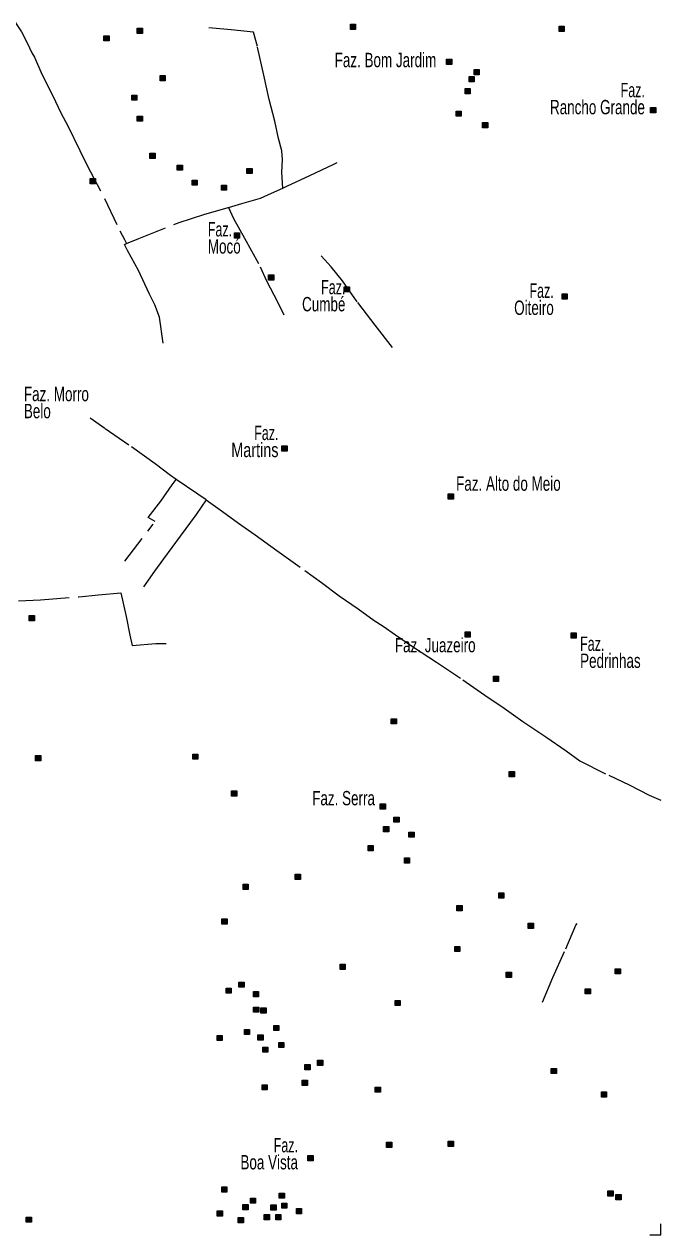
# Model space of a CAD drawing. Extents: x 445.6 to 500, y 8618.1 to 8673.4.
# Drawn here: x 492.91 to 500, y 8618.14 to 8631.63 of the extents above; entities that cross this region are included whole.
import ezdxf
from ezdxf.enums import TextEntityAlignment as Align

# ---------------------------------------------------------------- set-up
doc = ezdxf.new("R2010")
doc.units = 0
doc.header["$LTSCALE"] = 0.064
doc.linetypes.add('DOT_DASHED', pattern=[7.7, 5, -1.2, 0.3, -1.2])
for name, color, linetype, lineweight in [('2', 7, 'Continuous', 25), ('22', 7, 'DOT_DASHED', 13), ('63', 7, 'Continuous', 13)]:
    doc.layers.add(name, color=color, linetype=linetype, lineweight=lineweight)
doc.layers.add('61', color=7, linetype='Continuous')

msp = doc.modelspace()

# ---------------------------------------------------------------- hatches: boundary and pattern name
at = {"layer": '2'}
for points in [[(494.1679, 8631.5823), (494.2259, 8631.5823), (494.2259, 8631.5243), (494.1679, 8631.5243)], [(496.5428, 8631.6267), (496.6008, 8631.6267), (496.6008, 8631.5687), (496.5428, 8631.5687)], [(498.8671, 8631.6043), (498.9251, 8631.6043), (498.9251, 8631.5463), (498.8671, 8631.5463)], [(493.7966, 8631.4989), (493.8546, 8631.4989), (493.8546, 8631.4409), (493.7966, 8631.4409)], [(497.6147, 8631.2374), (497.6727, 8631.2374), (497.6727, 8631.1794), (497.6147, 8631.1794)], [(494.4228, 8631.0543), (494.4808, 8631.0543), (494.4808, 8630.9963), (494.4228, 8630.9963)], [(497.8641, 8631.0429), (497.9221, 8631.0429), (497.9221, 8630.9849), (497.8641, 8630.9849)], [(497.9195, 8631.1207), (497.9775, 8631.1207), (497.9775, 8631.0627), (497.9195, 8631.0627)], [(497.8197, 8630.9095), (497.8777, 8630.9095), (497.8777, 8630.8515), (497.8197, 8630.8515)], [(494.1069, 8630.8375), (494.1649, 8630.8375), (494.1649, 8630.7795), (494.1069, 8630.7795)], [(494.1679, 8630.6041), (494.2259, 8630.6041), (494.2259, 8630.5461), (494.1679, 8630.5461)], [(497.72, 8630.6594), (497.778, 8630.6594), (497.778, 8630.6014), (497.72, 8630.6014)], [(499.8868, 8630.6983), (499.9448, 8630.6983), (499.9448, 8630.6403), (499.8868, 8630.6403)], [(498.0137, 8630.5315), (498.0717, 8630.5315), (498.0717, 8630.4735), (498.0137, 8630.4735)], [(494.3083, 8630.1906), (494.3663, 8630.1906), (494.3663, 8630.1326), (494.3083, 8630.1326)], [(494.6131, 8630.0572), (494.6711, 8630.0572), (494.6711, 8629.9992), (494.6131, 8629.9992)], [(495.3895, 8630.0204), (495.4475, 8630.0204), (495.4475, 8629.9624), (495.3895, 8629.9624)], [(493.6444, 8629.9063), (493.7024, 8629.9063), (493.7024, 8629.8483), (493.6444, 8629.8483)], [(494.7793, 8629.8904), (494.8373, 8629.8904), (494.8373, 8629.8324), (494.7793, 8629.8324)], [(495.1063, 8629.8349), (495.1643, 8629.8349), (495.1643, 8629.7769), (495.1063, 8629.7769)], [(495.2503, 8629.3013), (495.3083, 8629.3013), (495.3083, 8629.2433), (495.2503, 8629.2433)], [(495.6307, 8628.8348), (495.6887, 8628.8348), (495.6887, 8628.7768), (495.6307, 8628.7768)], [(496.4733, 8628.7024), (496.5313, 8628.7024), (496.5313, 8628.6444), (496.4733, 8628.6444)], [(498.9003, 8628.6236), (498.9583, 8628.6236), (498.9583, 8628.5656), (498.9003, 8628.5656)], [(495.7786, 8626.9299), (495.8366, 8626.9299), (495.8366, 8626.8719), (495.7786, 8626.8719)], [(497.6332, 8626.3951), (497.6912, 8626.3951), (497.6912, 8626.3371), (497.6332, 8626.3371)], [(492.965, 8625.0396), (493.023, 8625.0396), (493.023, 8624.9816), (492.965, 8624.9816)], [(497.8197, 8624.8573), (497.8777, 8624.8573), (497.8777, 8624.7993), (497.8197, 8624.7993)], [(499.0001, 8624.8462), (499.0581, 8624.8462), (499.0581, 8624.7882), (499.0001, 8624.7882)], [(498.1356, 8624.3626), (498.1936, 8624.3626), (498.1936, 8624.3046), (498.1356, 8624.3046)], [(496.9981, 8623.8895), (497.0561, 8623.8895), (497.0561, 8623.8315), (496.9981, 8623.8315)], [(493.0348, 8623.4792), (493.0928, 8623.4792), (493.0928, 8623.4212), (493.0348, 8623.4212)], [(494.7867, 8623.4959), (494.8447, 8623.4959), (494.8447, 8623.4379), (494.7867, 8623.4379)], [(498.3129, 8623.301), (498.3709, 8623.301), (498.3709, 8623.243), (498.3129, 8623.243)], [(495.2182, 8623.0845), (495.2762, 8623.0845), (495.2762, 8623.0265), (495.2182, 8623.0265)], [(496.8751, 8622.9399), (496.9331, 8622.9399), (496.9331, 8622.8819), (496.8751, 8622.8819)], [(497.028, 8622.7939), (497.086, 8622.7939), (497.086, 8622.7359), (497.028, 8622.7359)], [(496.9109, 8622.6889), (496.9689, 8622.6889), (496.9689, 8622.6309), (496.9109, 8622.6309)], [(497.1942, 8622.6271), (497.2522, 8622.6271), (497.2522, 8622.5691), (497.1942, 8622.5691)], [(496.7399, 8622.477), (496.7979, 8622.477), (496.7979, 8622.419), (496.7399, 8622.419)], [(497.1443, 8622.3381), (497.2023, 8622.3381), (497.2023, 8622.2801), (497.1443, 8622.2801)], [(495.9276, 8622.1565), (495.9856, 8622.1565), (495.9856, 8622.0985), (495.9276, 8622.0985)], [(495.3465, 8622.0457), (495.4045, 8622.0457), (495.4045, 8621.9877), (495.3465, 8621.9877)], [(498.1951, 8621.9492), (498.2531, 8621.9492), (498.2531, 8621.8912), (498.1951, 8621.8912)], [(497.7281, 8621.8071), (497.7861, 8621.8071), (497.7861, 8621.7491), (497.7281, 8621.7491)], [(495.111, 8621.6601), (495.169, 8621.6601), (495.169, 8621.6021), (495.111, 8621.6021)], [(498.5236, 8621.612), (498.5816, 8621.612), (498.5816, 8621.554), (498.5236, 8621.554)], [(497.7046, 8621.3531), (497.7626, 8621.3531), (497.7626, 8621.2951), (497.7046, 8621.2951)], [(496.4268, 8621.1548), (496.4848, 8621.1548), (496.4848, 8621.0968), (496.4268, 8621.0968)], [(498.2782, 8621.0654), (498.3362, 8621.0654), (498.3362, 8621.0074), (498.2782, 8621.0074)], [(499.4918, 8621.1043), (499.5498, 8621.1043), (499.5498, 8621.0463), (499.4918, 8621.0463)], [(495.157, 8620.8895), (495.215, 8620.8895), (495.215, 8620.8315), (495.157, 8620.8315)], [(495.2995, 8620.9563), (495.3575, 8620.9563), (495.3575, 8620.8983), (495.2995, 8620.8983)], [(499.1593, 8620.882), (499.2173, 8620.882), (499.2173, 8620.824), (499.1593, 8620.824)], [(495.4618, 8620.8506), (495.5198, 8620.8506), (495.5198, 8620.7926), (495.4618, 8620.7926)], [(497.0404, 8620.7512), (497.0984, 8620.7512), (497.0984, 8620.6932), (497.0404, 8620.6932)], [(495.4638, 8620.6772), (495.5218, 8620.6772), (495.5218, 8620.6192), (495.4638, 8620.6192)], [(495.5449, 8620.6672), (495.6029, 8620.6672), (495.6029, 8620.6092), (495.5449, 8620.6092)], [(495.689, 8620.4727), (495.747, 8620.4727), (495.747, 8620.4147), (495.689, 8620.4147)], [(495.0572, 8620.3615), (495.1152, 8620.3615), (495.1152, 8620.3035), (495.0572, 8620.3035)], [(495.362, 8620.4282), (495.42, 8620.4282), (495.42, 8620.3702), (495.362, 8620.3702)], [(495.5117, 8620.3671), (495.5697, 8620.3671), (495.5697, 8620.3091), (495.5117, 8620.3091)], [(495.5663, 8620.2324), (495.6243, 8620.2324), (495.6243, 8620.1744), (495.5663, 8620.1744)], [(495.7444, 8620.2837), (495.8024, 8620.2837), (495.8024, 8620.2257), (495.7444, 8620.2257)], [(496.1765, 8620.0845), (496.2345, 8620.0845), (496.2345, 8620.0265), (496.1765, 8620.0265)], [(496.0357, 8620.0374), (496.0937, 8620.0374), (496.0937, 8619.9794), (496.0357, 8619.9794)], [(498.7791, 8619.9941), (498.8371, 8619.9941), (498.8371, 8619.9361), (498.7791, 8619.9361)], [(495.559, 8619.8125), (495.617, 8619.8125), (495.617, 8619.7545), (495.559, 8619.7545)], [(496.0055, 8619.863), (496.0635, 8619.863), (496.0635, 8619.805), (496.0055, 8619.805)], [(496.8186, 8619.7857), (496.8766, 8619.7857), (496.8766, 8619.7277), (496.8186, 8619.7277)], [(499.3382, 8619.732), (499.3962, 8619.732), (499.3962, 8619.674), (499.3382, 8619.674)], [(496.945, 8619.1721), (497.003, 8619.1721), (497.003, 8619.1141), (496.945, 8619.1141)], [(497.6321, 8619.1832), (497.6901, 8619.1832), (497.6901, 8619.1252), (497.6321, 8619.1252)], [(496.0694, 8619.022), (496.1274, 8619.022), (496.1274, 8618.964), (496.0694, 8618.964)], [(495.1099, 8618.6747), (495.1679, 8618.6747), (495.1679, 8618.6167), (495.1099, 8618.6167)], [(495.7499, 8618.6051), (495.8079, 8618.6051), (495.8079, 8618.5471), (495.7499, 8618.5471)], [(499.412, 8618.6289), (499.47, 8618.6289), (499.47, 8618.5709), (499.412, 8618.5709)], [(499.4991, 8618.5886), (499.5571, 8618.5886), (499.5571, 8618.5306), (499.4991, 8618.5306)], [(495.3454, 8618.4773), (495.4034, 8618.4773), (495.4034, 8618.4193), (495.3454, 8618.4193)], [(495.4285, 8618.5496), (495.4865, 8618.5496), (495.4865, 8618.4916), (495.4285, 8618.4916)], [(495.6564, 8618.4729), (495.7144, 8618.4729), (495.7144, 8618.4149), (495.6564, 8618.4149)], [(495.7776, 8618.494), (495.8356, 8618.494), (495.8356, 8618.436), (495.7776, 8618.436)], [(492.9316, 8618.3385), (492.9896, 8618.3385), (492.9896, 8618.2805), (492.9316, 8618.2805)], [(495.0596, 8618.4057), (495.1176, 8618.4057), (495.1176, 8618.3477), (495.0596, 8618.3477)], [(495.2943, 8618.3317), (495.3523, 8618.3317), (495.3523, 8618.2737), (495.2943, 8618.2737)], [(495.5837, 8618.3661), (495.6417, 8618.3661), (495.6417, 8618.3081), (495.5837, 8618.3081)], [(495.7111, 8618.3661), (495.7691, 8618.3661), (495.7691, 8618.3081), (495.7111, 8618.3081)], [(495.9414, 8618.4326), (495.9994, 8618.4326), (495.9994, 8618.3746), (495.9414, 8618.3746)]]:
    msp.add_hatch(color=256, dxfattribs=at).paths.add_polyline_path(points)

# ---------------------------------------------------------------- linework, layer by layer
for points in [[(494.1679, 8631.5823), (494.2259, 8631.5823), (494.2259, 8631.5243), (494.1679, 8631.5243)], [(496.5428, 8631.6267), (496.6008, 8631.6267), (496.6008, 8631.5687), (496.5428, 8631.5687)], [(498.8671, 8631.6043), (498.9251, 8631.6043), (498.9251, 8631.5463), (498.8671, 8631.5463)], [(493.7966, 8631.4989), (493.8546, 8631.4989), (493.8546, 8631.4409), (493.7966, 8631.4409)], [(497.6147, 8631.2374), (497.6727, 8631.2374), (497.6727, 8631.1794), (497.6147, 8631.1794)], [(494.4228, 8631.0543), (494.4808, 8631.0543), (494.4808, 8630.9963), (494.4228, 8630.9963)], [(497.8641, 8631.0429), (497.9221, 8631.0429), (497.9221, 8630.9849), (497.8641, 8630.9849)], [(497.9195, 8631.1207), (497.9775, 8631.1207), (497.9775, 8631.0627), (497.9195, 8631.0627)], [(497.8197, 8630.9095), (497.8777, 8630.9095), (497.8777, 8630.8515), (497.8197, 8630.8515)], [(494.1069, 8630.8375), (494.1649, 8630.8375), (494.1649, 8630.7795), (494.1069, 8630.7795)], [(494.1679, 8630.6041), (494.2259, 8630.6041), (494.2259, 8630.5461), (494.1679, 8630.5461)], [(497.72, 8630.6594), (497.778, 8630.6594), (497.778, 8630.6014), (497.72, 8630.6014)], [(499.8868, 8630.6983), (499.9448, 8630.6983), (499.9448, 8630.6403), (499.8868, 8630.6403)], [(498.0137, 8630.5315), (498.0717, 8630.5315), (498.0717, 8630.4735), (498.0137, 8630.4735)], [(494.3083, 8630.1906), (494.3663, 8630.1906), (494.3663, 8630.1326), (494.3083, 8630.1326)], [(494.6131, 8630.0572), (494.6711, 8630.0572), (494.6711, 8629.9992), (494.6131, 8629.9992)], [(495.3895, 8630.0204), (495.4475, 8630.0204), (495.4475, 8629.9624), (495.3895, 8629.9624)], [(493.6444, 8629.9063), (493.7024, 8629.9063), (493.7024, 8629.8483), (493.6444, 8629.8483)], [(494.7793, 8629.8904), (494.8373, 8629.8904), (494.8373, 8629.8324), (494.7793, 8629.8324)], [(495.1063, 8629.8349), (495.1643, 8629.8349), (495.1643, 8629.7769), (495.1063, 8629.7769)], [(495.2503, 8629.3013), (495.3083, 8629.3013), (495.3083, 8629.2433), (495.2503, 8629.2433)], [(495.6307, 8628.8348), (495.6887, 8628.8348), (495.6887, 8628.7768), (495.6307, 8628.7768)], [(496.4733, 8628.7024), (496.5313, 8628.7024), (496.5313, 8628.6444), (496.4733, 8628.6444)], [(498.9003, 8628.6236), (498.9583, 8628.6236), (498.9583, 8628.5656), (498.9003, 8628.5656)], [(495.7786, 8626.9299), (495.8366, 8626.9299), (495.8366, 8626.8719), (495.7786, 8626.8719)], [(497.6332, 8626.3951), (497.6912, 8626.3951), (497.6912, 8626.3371), (497.6332, 8626.3371)], [(492.965, 8625.0396), (493.023, 8625.0396), (493.023, 8624.9816), (492.965, 8624.9816)], [(497.8197, 8624.8573), (497.8777, 8624.8573), (497.8777, 8624.7993), (497.8197, 8624.7993)], [(499.0001, 8624.8462), (499.0581, 8624.8462), (499.0581, 8624.7882), (499.0001, 8624.7882)], [(498.1356, 8624.3626), (498.1936, 8624.3626), (498.1936, 8624.3046), (498.1356, 8624.3046)], [(496.9981, 8623.8895), (497.0561, 8623.8895), (497.0561, 8623.8315), (496.9981, 8623.8315)], [(493.0348, 8623.4792), (493.0928, 8623.4792), (493.0928, 8623.4212), (493.0348, 8623.4212)], [(494.7867, 8623.4959), (494.8447, 8623.4959), (494.8447, 8623.4379), (494.7867, 8623.4379)], [(498.3129, 8623.301), (498.3709, 8623.301), (498.3709, 8623.243), (498.3129, 8623.243)], [(495.2182, 8623.0845), (495.2762, 8623.0845), (495.2762, 8623.0265), (495.2182, 8623.0265)], [(496.8751, 8622.9399), (496.9331, 8622.9399), (496.9331, 8622.8819), (496.8751, 8622.8819)], [(497.028, 8622.7939), (497.086, 8622.7939), (497.086, 8622.7359), (497.028, 8622.7359)], [(496.9109, 8622.6889), (496.9689, 8622.6889), (496.9689, 8622.6309), (496.9109, 8622.6309)], [(497.1942, 8622.6271), (497.2522, 8622.6271), (497.2522, 8622.5691), (497.1942, 8622.5691)], [(496.7399, 8622.477), (496.7979, 8622.477), (496.7979, 8622.419), (496.7399, 8622.419)], [(497.1443, 8622.3381), (497.2023, 8622.3381), (497.2023, 8622.2801), (497.1443, 8622.2801)], [(495.9276, 8622.1565), (495.9856, 8622.1565), (495.9856, 8622.0985), (495.9276, 8622.0985)], [(495.3465, 8622.0457), (495.4045, 8622.0457), (495.4045, 8621.9877), (495.3465, 8621.9877)], [(498.1951, 8621.9492), (498.2531, 8621.9492), (498.2531, 8621.8912), (498.1951, 8621.8912)], [(497.7281, 8621.8071), (497.7861, 8621.8071), (497.7861, 8621.7491), (497.7281, 8621.7491)], [(495.111, 8621.6601), (495.169, 8621.6601), (495.169, 8621.6021), (495.111, 8621.6021)], [(498.5236, 8621.612), (498.5816, 8621.612), (498.5816, 8621.554), (498.5236, 8621.554)], [(497.7046, 8621.3531), (497.7626, 8621.3531), (497.7626, 8621.2951), (497.7046, 8621.2951)], [(496.4268, 8621.1548), (496.4848, 8621.1548), (496.4848, 8621.0968), (496.4268, 8621.0968)], [(498.2782, 8621.0654), (498.3362, 8621.0654), (498.3362, 8621.0074), (498.2782, 8621.0074)], [(499.4918, 8621.1043), (499.5498, 8621.1043), (499.5498, 8621.0463), (499.4918, 8621.0463)], [(495.157, 8620.8895), (495.215, 8620.8895), (495.215, 8620.8315), (495.157, 8620.8315)], [(495.2995, 8620.9563), (495.3575, 8620.9563), (495.3575, 8620.8983), (495.2995, 8620.8983)], [(499.1593, 8620.882), (499.2173, 8620.882), (499.2173, 8620.824), (499.1593, 8620.824)], [(495.4618, 8620.8506), (495.5198, 8620.8506), (495.5198, 8620.7926), (495.4618, 8620.7926)], [(497.0404, 8620.7512), (497.0984, 8620.7512), (497.0984, 8620.6932), (497.0404, 8620.6932)], [(495.4638, 8620.6772), (495.5218, 8620.6772), (495.5218, 8620.6192), (495.4638, 8620.6192)], [(495.5449, 8620.6672), (495.6029, 8620.6672), (495.6029, 8620.6092), (495.5449, 8620.6092)], [(495.689, 8620.4727), (495.747, 8620.4727), (495.747, 8620.4147), (495.689, 8620.4147)], [(495.0572, 8620.3615), (495.1152, 8620.3615), (495.1152, 8620.3035), (495.0572, 8620.3035)], [(495.362, 8620.4282), (495.42, 8620.4282), (495.42, 8620.3702), (495.362, 8620.3702)], [(495.5117, 8620.3671), (495.5697, 8620.3671), (495.5697, 8620.3091), (495.5117, 8620.3091)], [(495.5663, 8620.2324), (495.6243, 8620.2324), (495.6243, 8620.1744), (495.5663, 8620.1744)], [(495.7444, 8620.2837), (495.8024, 8620.2837), (495.8024, 8620.2257), (495.7444, 8620.2257)], [(496.1765, 8620.0845), (496.2345, 8620.0845), (496.2345, 8620.0265), (496.1765, 8620.0265)], [(496.0357, 8620.0374), (496.0937, 8620.0374), (496.0937, 8619.9794), (496.0357, 8619.9794)], [(498.7791, 8619.9941), (498.8371, 8619.9941), (498.8371, 8619.9361), (498.7791, 8619.9361)], [(495.559, 8619.8125), (495.617, 8619.8125), (495.617, 8619.7545), (495.559, 8619.7545)], [(496.0055, 8619.863), (496.0635, 8619.863), (496.0635, 8619.805), (496.0055, 8619.805)], [(496.8186, 8619.7857), (496.8766, 8619.7857), (496.8766, 8619.7277), (496.8186, 8619.7277)], [(499.3382, 8619.732), (499.3962, 8619.732), (499.3962, 8619.674), (499.3382, 8619.674)], [(496.945, 8619.1721), (497.003, 8619.1721), (497.003, 8619.1141), (496.945, 8619.1141)], [(497.6321, 8619.1832), (497.6901, 8619.1832), (497.6901, 8619.1252), (497.6321, 8619.1252)], [(496.0694, 8619.022), (496.1274, 8619.022), (496.1274, 8618.964), (496.0694, 8618.964)], [(495.1099, 8618.6747), (495.1679, 8618.6747), (495.1679, 8618.6167), (495.1099, 8618.6167)], [(495.7499, 8618.6051), (495.8079, 8618.6051), (495.8079, 8618.5471), (495.7499, 8618.5471)], [(499.412, 8618.6289), (499.47, 8618.6289), (499.47, 8618.5709), (499.412, 8618.5709)], [(499.4991, 8618.5886), (499.5571, 8618.5886), (499.5571, 8618.5306), (499.4991, 8618.5306)], [(495.3454, 8618.4773), (495.4034, 8618.4773), (495.4034, 8618.4193), (495.3454, 8618.4193)], [(495.4285, 8618.5496), (495.4865, 8618.5496), (495.4865, 8618.4916), (495.4285, 8618.4916)], [(495.6564, 8618.4729), (495.7144, 8618.4729), (495.7144, 8618.4149), (495.6564, 8618.4149)], [(495.7776, 8618.494), (495.8356, 8618.494), (495.8356, 8618.436), (495.7776, 8618.436)], [(492.9316, 8618.3385), (492.9896, 8618.3385), (492.9896, 8618.2805), (492.9316, 8618.2805)], [(495.0596, 8618.4057), (495.1176, 8618.4057), (495.1176, 8618.3477), (495.0596, 8618.3477)], [(495.2943, 8618.3317), (495.3523, 8618.3317), (495.3523, 8618.2737), (495.2943, 8618.2737)], [(495.5837, 8618.3661), (495.6417, 8618.3661), (495.6417, 8618.3081), (495.5837, 8618.3081)], [(495.7111, 8618.3661), (495.7691, 8618.3661), (495.7691, 8618.3081), (495.7111, 8618.3081)], [(495.9414, 8618.4326), (495.9994, 8618.4326), (495.9994, 8618.3746), (495.9414, 8618.3746)]]:
    msp.add_lwpolyline(points, close=True, dxfattribs=at)
at = {"layer": '22'}
for points in [[(492.586, 8632.1131), (492.6277, 8631.9946), (492.679, 8631.8537), (492.756, 8631.7288), (492.8779, 8631.5431), (492.942, 8631.4182), (492.9933, 8631.3093), (493.0254, 8631.2581), (493.1062, 8631.0701), (493.2248, 8630.8364), (493.3211, 8630.6314), (493.3916, 8630.5033), (493.53, 8630.2191), (493.6102, 8630.0526), (493.8026, 8629.6843), (493.9734, 8629.3235), (494.0247, 8629.2274), (494.0492, 8629.1839)], [(495.7895, 8629.8009), (495.7795, 8629.9738), (495.7854, 8630.1206), (495.7795, 8630.2175), (495.7413, 8630.3526), (495.7003, 8630.5483), (495.6385, 8630.789), (495.5768, 8631.0592), (495.5062, 8631.3781), (495.4651, 8631.5367), (495.2151, 8631.5631), (495.0063, 8631.5836), (494.9661, 8631.5867)], [(495.7895, 8629.8009), (495.8344, 8629.8211), (496.0924, 8629.94), (496.3599, 8630.0688), (496.3968, 8630.0857)], [(495.1836, 8629.586), (495.3338, 8629.6304), (495.5395, 8629.688), (495.6643, 8629.7446), (495.7895, 8629.8009)], [(494.0492, 8629.1839), (494.1854, 8629.2397), (494.6362, 8629.4181), (494.9084, 8629.5087), (495.1806, 8629.5851), (495.1836, 8629.586)], [(495.1836, 8629.586), (495.2413, 8629.4637), (495.3648, 8629.2435), (495.5382, 8628.9234), (495.6088, 8628.7678), (495.6914, 8628.6135), (495.7738, 8628.4462), (495.8002, 8628.3875)], [(494.4564, 8628.0752), (494.4157, 8628.365), (494.3648, 8628.5022), (494.3021, 8628.6265), (494.183, 8628.8841), (494.0583, 8629.1078), (494.0266, 8629.1746), (494.0492, 8629.1839)], [(497.0111, 8628.0269), (496.8182, 8628.2741), (496.6179, 8628.5359), (496.4541, 8628.7685), (496.3267, 8628.9249), (496.217, 8629.0466)], [(494.6031, 8626.5563), (494.5397, 8626.5998), (494.3664, 8626.7309), (494.0748, 8626.9391), (493.8065, 8627.1233), (493.6436, 8627.2388)], [(494.03, 8625.6437), (494.3681, 8626.0874), (494.29, 8626.1307), (494.4297, 8626.3149), (494.5583, 8626.4935), (494.6031, 8626.5563)], [(494.9343, 8626.3272), (494.8443, 8626.3905), (494.6031, 8626.5563)], [(494.9343, 8626.3272), (494.8237, 8626.1642), (494.6449, 8625.9242), (494.4608, 8625.6712), (494.3602, 8625.5317), (494.2372, 8625.3587)], [(494.9343, 8626.3272), (495.1166, 8626.1991), (495.2954, 8626.068), (495.4827, 8625.9368), (495.723, 8625.7638), (496.0345, 8625.5415), (496.2189, 8625.4075), (496.4174, 8625.2596), (496.6298, 8625.1145), (496.8058, 8624.9833), (496.9064, 8624.9191), (497.0442, 8624.8227), (497.2454, 8624.6859), (497.5025, 8624.5213), (497.7947, 8624.3245), (498.0407, 8624.1515), (498.2559, 8624.0091), (498.4627, 8623.8584), (498.7183, 8623.6864), (498.9447, 8623.5329), (499.0984, 8623.4213), (499.4198, 8623.2594), (499.649, 8623.1534), (499.8697, 8623.0362), (500, 8622.9827)], [(492.8465, 8625.2012), (493.0901, 8625.2127), (493.5175, 8625.2493), (493.7349, 8625.2688), (493.9864, 8625.2908), (494.0451, 8625.0298), (494.0866, 8624.8201), (494.112, 8624.7041), (494.3758, 8624.7284), (494.4906, 8624.7284)], [(498.6835, 8620.7302), (498.7957, 8621.0073), (498.9429, 8621.3278), (499.0525, 8621.5881), (499.0679, 8621.6091)]]:
    msp.add_lwpolyline(points, dxfattribs=at)
at = {"layer": '63'}
msp.add_lwpolyline([(499.8768, 8618.1404), (500, 8618.1404), (500, 8618.2618)], dxfattribs=at)

# ---------------------------------------------------------------- texts
at = {"layer": '61', "width": 0.7}
msp.add_text('Faz. Bom Jardim', height=0.16, dxfattribs=at).set_placement((496.9332, 8631.1481), align=Align.CENTER)
at = {"layer": '61'}
for s, width, p in [('Faz.', 0.65, (499.8233, 8630.8133)), ('Rancho Grande', 0.7, (499.8233, 8630.6233)), ('Faz.', 0.65, (496.487, 8628.618)), ('Faz.', 0.65, (498.808, 8628.5784)), ('Cumbé', 0.7, (496.487, 8628.428)), ('Oiteiro', 0.7, (498.808, 8628.3884)), ('Faz.', 0.65, (495.7416, 8626.9938)), ('Martins', 0.75, (495.7416, 8626.8038)), ('Faz.', 0.65, (495.9587, 8619.0591)), ('Boa Vista', 0.7, (495.9587, 8618.8691))]:
    msp.add_text(s, height=0.16, dxfattribs=dict(at, width=width)).set_placement(p, align=Align.RIGHT)
for s, width, p in [('Faz.', 0.65, (494.9546, 8629.262)), ('Mocó', 0.7, (494.9546, 8629.072)), ('Faz. Morro', 0.7, (492.9057, 8627.4273)), ('Belo', 0.7, (492.9057, 8627.2373)), ('Faz. Alto do Meio', 0.7, (497.72, 8626.4295)), ('Faz. Juazeiro', 0.7, (497.0379, 8624.6297)), ('Faz.', 0.65, (499.1015, 8624.6456)), ('Pedrinhas', 0.7, (499.1015, 8624.4556)), ('Faz. Serra', 0.7, (496.1171, 8622.9251))]:
    msp.add_text(s, height=0.16, dxfattribs=dict(at, width=width)).set_placement(p)

doc.saveas('drawing.dxf')
